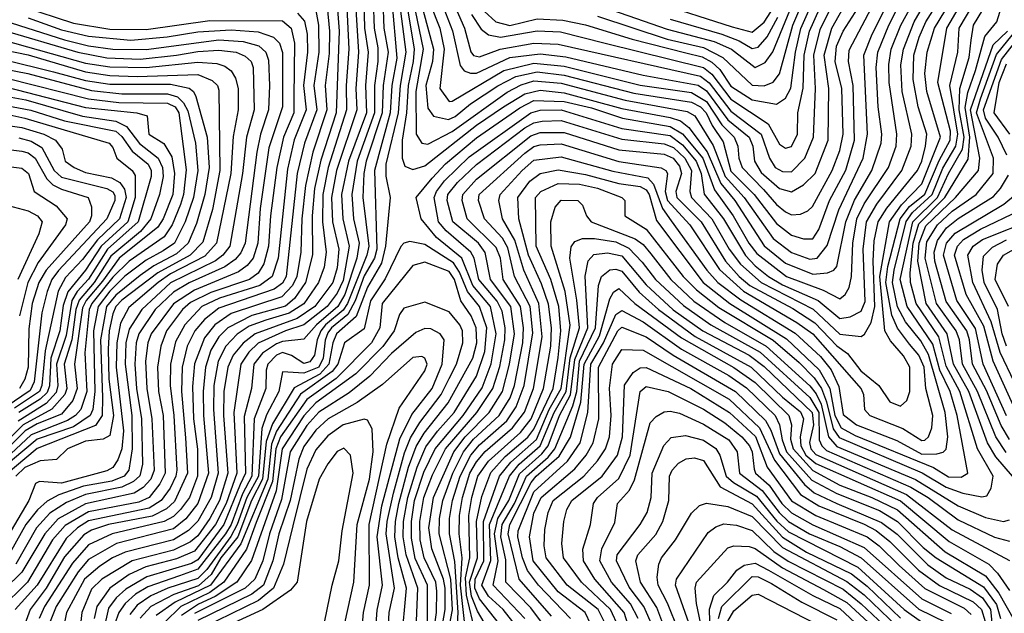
# Model space of a CAD drawing. Extents: x 501367 to 657802, y 482273 to 547541.
# Tile 310 of 656: x 591038 to 594287, y 505682 to 507643. Entities that reach past the tile are written whole.
import ezdxf

# ---------------------------------------------------------------- set-up
doc = ezdxf.new("R2010")
doc.units = 0

msp = doc.modelspace()

# ---------------------------------------------------------------- linework, layer by layer
at = {"layer": '0CON20XD'}
for points in [[(592299.8, 507785), (592339.1, 507545), (592336.6, 507505), (592319.4, 507425), (592314.6, 507335), (592300.3, 507245), (592299.4, 507185), (592309.2, 507159.1), (592335, 507148.3), (592375, 507160.5), (592545, 507294.7), (592634.9, 507355.1), (592705, 507398.3), (592755, 507410.2), (592835, 507401.6), (593025, 507349.3), (593185, 507320), (593218.3, 507308.3), (593246.5, 507286.5), (593306.2, 507206.2), (593351.8, 507101.8), (593397.7, 507045), (593495, 506896), (593565, 506838.6), (593655, 506801.9), (593703.4, 506806.6), (593724.5, 506815.5), (593735, 506827.9), (593763.9, 506975), (593793.3, 507046.7), (593850.3, 507145), (593881, 507235), (593883.4, 507265), (593870.6, 507355), (593864.7, 507485), (593870, 507535), (593906.7, 507625), (594003.5, 507815)], [(592384.1, 505655.9), (592383.7, 505775), (592343.2, 505863.2), (592330.8, 505930.8), (592330.6, 505985), (592341.2, 506055), (592371.9, 506148.1), (592408.5, 506225), (592500.8, 506335), (592563.6, 506426.4), (592593.7, 506506.3), (592610.5, 506605), (592591.1, 506695), (592532.8, 506765), (592496.5, 506855), (592413.5, 506923.5), (592362.5, 506985), (592346.2, 507055), (592399.4, 507119.4), (592443.5, 507166.5), (592545, 507252.3), (592688.5, 507351.5), (592735, 507375.3), (592835, 507372.5), (592925, 507351.2), (593026.9, 507316.9), (593185, 507290.2), (593225.2, 507265.2), (593291.9, 507185), (593330.5, 507080.5), (593393, 506995), (593444.5, 506904.5), (593470.5, 506870.5), (593568.8, 506795), (593689.7, 506749.8), (593745, 506721), (593762.4, 506735), (593775, 506758.2), (593783, 506795), (593787.5, 506905), (593800.9, 506985), (593825.3, 507035), (593904.7, 507154.7), (593930.4, 507225), (593933.1, 507265), (593907.1, 507435), (593906.1, 507495), (593914.3, 507545), (593946.4, 507625), (594044.7, 507805)], [(592389.3, 505515), (592413.7, 505685), (592414.9, 505755), (592410.9, 505785), (592373, 505865), (592359.9, 505925), (592358.1, 505985), (592371.2, 506065), (592400.2, 506139.8), (592443, 506225), (592546.9, 506345), (592599.5, 506425), (592622.2, 506497.8), (592639.3, 506585), (592640.2, 506625), (592629.6, 506680.4), (592613.6, 506713.6), (592552.7, 506785), (592537.8, 506855), (592527.1, 506875), (592444.8, 506944.8), (592420.1, 506975), (592405.7, 507055), (592413.2, 507075), (592439.7, 507110.3), (592520.7, 507189.3), (592725, 507335.3), (592755, 507343.8), (592825, 507345.2), (593025, 507283.5), (593185, 507260), (593225, 507229.5), (593269.9, 507175), (593286.6, 507135), (593296.7, 507066.7), (593325, 507030.6), (593361.1, 506985), (593433.7, 506863.7), (593465, 506829.7), (593509.5, 506795), (593555, 506767), (593672.8, 506715), (593745, 506655.7), (593779.1, 506660.9), (593815, 506679.6), (593827.7, 506712.3), (593821.5, 506885), (593832.9, 506975), (593866.6, 507033.4), (593949.4, 507145), (593980.4, 507225), (593982.6, 507265), (593950.4, 507405), (593946.1, 507493.9), (593954.3, 507545), (593989.9, 507635), (594092.9, 507815)], [(592482.7, 505647.3), (592485.2, 505684.8), (592473.5, 505853.5), (592456.4, 505945), (592456.5, 505995), (592466.6, 506055), (592491.9, 506135), (592527.1, 506205), (592555, 506238.8), (592645, 506318.4), (592676.4, 506363.6), (592703.1, 506435), (592731.3, 506608.7), (592722.5, 506695), (592670.4, 506795), (592649.2, 506889.2), (592630.6, 506920.6), (592571.3, 506985), (592551.4, 507045), (592554.2, 507065), (592705, 507201.6), (592735, 507223.6), (592755, 507229.2), (592825, 507232.2), (593015, 507174.5), (593155, 507153.2), (593170.5, 507145), (593175.2, 507135), (593168.3, 507075), (593175.9, 507045), (593248.9, 506965), (593347.3, 506817.3), (593426.2, 506746.2), (593603, 506643), (593655.1, 506605.1), (593815, 506423.1), (593823.2, 506405), (593826.3, 506355), (593843.4, 506335), (593952.6, 506292.6), (594015, 506253.4), (594025, 506253.5), (594037.7, 506265), (594048.3, 506295), (594052, 506335), (594028, 506425), (594022.6, 506495), (594005.3, 506535), (593975, 506571.4), (593934.4, 506624.4), (593916.4, 506666.4), (593896.5, 506775), (593902.9, 506827.1), (593943.8, 506985), (593974.6, 507025.4), (594025, 507066.4), (594072.2, 507177.8), (594108.6, 507245), (594109.6, 507275), (594068.2, 507435), (594098.2, 507615), (594209.2, 507805)], [(593585, 507074.1), (593625, 507096.7), (593663, 507135), (593706.1, 507245), (593708.2, 507415), (593692.8, 507525), (593718.4, 507615), (593824.8, 507804.8)], [(592335.8, 507705), (592369.5, 507545), (592345.2, 507405), (592346.5, 507265), (592365, 507234.3), (592385, 507231.5), (592465, 507273.4), (592646.3, 507403.7), (592692.2, 507427.8), (592735, 507440.4), (592825, 507432.9), (593036.4, 507376.4), (593240.9, 507339.1), (593265.7, 507325), (593326.8, 507226.8), (593366.1, 507125), (593429.2, 507055), (593525, 506920.1), (593585, 506873.6), (593645, 506852.1), (593669.7, 506855), (593702.9, 506897.1), (593741.2, 507015), (593821.1, 507185), (593835.4, 507265), (593823.7, 507525), (593851.6, 507595), (593941.7, 507775)], [(592360.6, 507705), (592403, 507545), (592400.3, 507505), (592378.1, 507425), (592385, 507350.6), (592403.7, 507323.7), (592452.6, 507312.6), (592475, 507322.4), (592525.3, 507364.7), (592615.3, 507424.7), (592674.9, 507454.9), (592745, 507470.4), (592835, 507459.7), (593065, 507399.8), (593255, 507370), (593284.9, 507355), (593303.5, 507335), (593322.9, 507292.9), (593359, 507239), (593385, 507142.7), (593461.7, 507065), (593535, 506969.1), (593585, 506930.5), (593625, 506918.7), (593655, 506919), (593675, 506949.7), (593710, 507045), (593764.8, 507145.2), (593793, 507245), (593788.6, 507425), (593773.2, 507505), (593775, 507541.5), (593903.4, 507785)], [(592408.7, 505505), (592442.1, 505695), (592441.7, 505765), (592436.1, 505795), (592397.8, 505895), (592387.6, 505965), (592403.4, 506065), (592470.4, 506215), (592508.1, 506265), (592587.1, 506345), (592630.6, 506415), (592654.7, 506504.7), (592670.8, 506605), (592658.4, 506695), (592591, 506785), (592574.2, 506874.2), (592552.1, 506905), (592467, 506975), (592448.2, 507045), (592450.4, 507065), (592482.6, 507105), (592545, 507164.9), (592705, 507285.1), (592735, 507302.3), (592762.3, 507307.7), (592825, 507309.5), (593025, 507247.9), (593165, 507232.5), (593195, 507220.4), (593233.3, 507185), (593254.4, 507145), (593248.9, 507075), (593254.9, 507055), (593321.6, 506985), (593379.7, 506885), (593417.2, 506835), (593485.2, 506774.8), (593656.3, 506686.3), (593745, 506603.7), (593815, 506596.5), (593826.2, 506603.8), (593847.9, 506642.1), (593859.9, 506695), (593854.3, 506845), (593858.1, 506911.9), (593871.3, 506975), (593899.9, 507020.1), (594000.7, 507145), (594015.1, 507174.9), (594027.4, 507225), (594031.2, 507265), (594002.7, 507355), (593986.4, 507445), (593989.1, 507525), (594006.7, 507585), (594028.6, 507635), (594116.3, 507775)], [(592427.7, 505495), (592465.8, 505694.2), (592460.5, 505795), (592422.2, 505945), (592423.4, 505995), (592434.2, 506055), (592467.5, 506145), (592502.2, 506215), (592535, 506257.3), (592619.9, 506335), (592655.9, 506394.1), (592670.9, 506435), (592698.6, 506575), (592700.7, 506625), (592690.6, 506695), (592632.8, 506785), (592624.1, 506855), (592610.3, 506890.3), (592514, 506985), (592497.5, 507045), (592500.5, 507065), (592545, 507116.1), (592725, 507259.1), (592755, 507270), (592835, 507269.6), (593015, 507212.3), (593165, 507198.1), (593194.9, 507185), (593215, 507158.4), (593221.4, 507135), (593203.5, 507075), (593206.4, 507055), (593287.3, 506975), (593367.6, 506845), (593412, 506795), (593448, 506765), (593589.1, 506689.1), (593661.7, 506641.7), (593735, 506565.1), (593769.9, 506539.9), (593813.5, 506483.5), (593873.8, 506435), (593910.1, 506380.1), (593945, 506366.7), (593965.5, 506384.5), (593975.7, 506415), (593975.7, 506495), (593955, 506532.4), (593911.7, 506581.7), (593892.9, 506615), (593876.5, 506795), (593908.6, 506975), (593948.3, 507031.7), (594015, 507100.4), (594076.7, 507255), (594031.8, 507405), (594024.9, 507465), (594032.7, 507535), (594057.5, 507615), (594165.5, 507795)], [(592509.7, 505615), (592493, 505775), (592497.8, 505865), (592487.7, 505945), (592488.9, 506005), (592499, 506065), (592523.5, 506145), (592545, 506182.9), (592573.4, 506216.6), (592664.3, 506295), (592703.6, 506346.4), (592733.6, 506425), (592761.6, 506595), (592751.5, 506705), (592701.8, 506815), (592671.9, 506915), (592631.4, 506985), (592618.6, 507045), (592623.8, 507065), (592695.7, 507145), (592735, 507178.7), (592825, 507189.5), (592995, 507142.4), (593110.8, 507120.8), (593129.9, 507099.9), (593158.9, 507018.9), (593188.3, 506978.3), (593306, 506815), (593341.8, 506775), (593417.4, 506717.4), (593597.5, 506607.5), (593680.2, 506530.2), (593715.9, 506485.9), (593740.8, 506430.8), (593755, 506339), (593799.1, 506305), (593932.9, 506252.9), (594015, 506208.1), (594065, 506208.7), (594085.7, 506214.3), (594095, 506223.8), (594100.5, 506265), (594092, 506345), (594036.9, 506536.9), (594012.1, 506582.1), (593961.4, 506645), (593935, 506694.8), (593918.6, 506775), (593923.9, 506815), (593963.7, 506976.3), (593984.4, 507005.6), (594049.2, 507065), (594085, 507152.1), (594127.5, 507225), (594134.1, 507265), (594107.5, 507425), (594134, 507535), (594138.8, 507615), (594245.4, 507794.7)], [(592552.3, 505575), (592512.2, 505742.2), (592508.9, 505798.9), (592523.6, 505865), (592519.7, 506005), (592529.4, 506065), (592549.7, 506135), (592585, 506185.1), (592690.2, 506279.8), (592725.2, 506325), (592765.9, 506425), (592790.1, 506565), (592793, 506625), (592783.3, 506703.3), (592760.2, 506770.2), (592716.7, 506865), (592685.4, 506985), (592681.7, 507055), (592720.8, 507109.2), (592755, 507135.1), (592815, 507147.1), (592905, 507131.8), (593015, 507101.6), (593085, 507091.9), (593105, 507080.9), (593115.1, 507065), (593139, 506979), (593293.9, 506775), (593381.2, 506705), (593568.8, 506588.8), (593676.2, 506486.2), (593711.7, 506425), (593728.2, 506335), (593748.5, 506295), (593795, 506269.5), (594053.4, 506163.4), (594103.3, 506133.3), (594145, 506131.3), (594166.9, 506145), (594131.6, 506335), (594108.4, 506415), (594075, 506485), (594051.1, 506571.1), (593966.6, 506695), (593943.6, 506785), (593985.7, 506975), (594066.7, 507055), (594103.2, 507135), (594149.3, 507215), (594154.5, 507255), (594138.6, 507345), (594140.2, 507415), (594171.9, 507518.1), (594177.8, 507575), (594185.7, 507625), (594275, 507772)], [(593465, 507484.8), (593498.6, 507501.4), (593523.4, 507536.6), (593628, 507792)], [(593495, 507424.2), (593525, 507436.7), (593545.9, 507464.1), (593589.6, 507625), (593657.9, 507785)], [(593535, 507363.8), (593565, 507383.3), (593583.2, 507416.8), (593598.7, 507535), (593616, 507614), (593691.2, 507785)], [(593565, 507218.6), (593585, 507223.3), (593604.9, 507265), (593606.2, 507335), (593623.3, 507416.7), (593627.3, 507525), (593644.2, 507605), (593724.6, 507785)], [(593585, 507139.8), (593629, 507185), (593657.8, 507255), (593664, 507415), (593658.3, 507525), (593679.8, 507610.2), (593770.7, 507795)], [(592084.7, 507705), (592092.4, 507605), (592082, 507335), (592031.1, 507178.9), (592010.7, 507085), (592003.2, 506995), (592003.6, 506866.4), (591981.2, 506775), (591945, 506721.9), (591915, 506696.3), (591803.9, 506666.1), (591724.8, 506625.2), (591694.5, 506595.5), (591668.9, 506551.1), (591650.3, 506495), (591642.8, 506415), (591643.9, 506335), (591660.6, 506145), (591625, 506044.5), (591586.2, 505993.8), (591545, 505961.1), (591357.6, 505912.4), (591265, 505860), (591230.9, 505819.1), (591158.3, 505705), (591138.6, 505655)], [(592116.4, 507705), (592124.3, 507545), (592115.1, 507425), (592116.5, 507345), (592055.5, 507155), (592037.6, 507065), (592036.7, 506975), (592049.5, 506875), (592042.5, 506825), (592023.7, 506775), (591975, 506704), (591926.8, 506673.2), (591850.5, 506650.5), (591795, 506630.2), (591755, 506604.4), (591717.8, 506565), (591692.8, 506515), (591678.3, 506435), (591676.7, 506355), (591692.9, 506145), (591669.6, 506065), (591625, 505986.2), (591594.8, 505955.2), (591545.3, 505924.7), (591385.9, 505884.1), (591344.2, 505865.8), (591302, 505838), (591251.6, 505795), (591192.4, 505685), (591179.7, 505625)], [(592173.6, 507705), (592175.7, 507615), (592187.9, 507535), (592178.7, 507425), (592181.7, 507335), (592122.5, 507175), (592099.9, 507065), (592103.7, 506985), (592125.3, 506895), (592105, 506781), (592085, 506739.1), (592052.8, 506695), (591975, 506635.2), (591915.3, 506614.7), (591825, 506573.9), (591794, 506545), (591767.8, 506505), (591744.4, 506345), (591754, 506145), (591719.2, 506045), (591684.3, 505975), (591615, 505887.3), (591555, 505862), (591454.1, 505835.9), (591399.4, 505810.6), (591335.1, 505764.9), (591292.3, 505705), (591282.9, 505665)], [(592204.4, 507705), (592207, 507615), (592219.5, 507549.5), (592219.8, 507505), (592208.1, 507425), (592208.5, 507335), (592151.9, 507175), (592134.2, 507065), (592139.8, 506985), (592158.1, 506905), (592150.5, 506855), (592110.2, 506735), (592087.5, 506695), (592017.5, 506635), (591975, 506587.5), (591905, 506580.2), (591885, 506572.7), (591838.9, 506541.1), (591809.9, 506505), (591802.3, 506425), (591778.3, 506331.7), (591782.4, 506145), (591765, 506107.1), (591711.7, 505975), (591625, 505858.9), (591605, 505846.6), (591457.3, 505802.7), (591388.1, 505761.9), (591356.4, 505733.6), (591330.9, 505699.1), (591314.2, 505625)], [(592236.2, 507705), (592239, 507615), (592254, 507535), (592237.5, 507425), (592234.2, 507335), (592181.1, 507175), (592173.2, 507135), (592170.1, 507055), (592189.4, 506895), (592183.2, 506865), (592119.9, 506705), (592105, 506682.9), (592047.4, 506635), (592031.8, 506615), (592019.1, 506585), (592011.1, 506535), (591995, 506513), (591975, 506507), (591935, 506533.8), (591905, 506543.4), (591884.8, 506535.2), (591856.5, 506505), (591850.7, 506485), (591849.8, 506425), (591811.5, 506325), (591804.2, 506135), (591773, 506077), (591735.3, 505975), (591716.8, 505945), (591625, 505827.5), (591565.5, 505805.5), (591460.6, 505769.4), (591419.7, 505745), (591385.2, 505714.8), (591364.5, 505685), (591350.9, 505645)], [(592265.6, 507705), (592282.5, 507515), (592266.3, 507425), (592259.8, 507335), (592208.7, 507145), (592216, 506885), (592208.5, 506855), (592175, 506796.5), (592145, 506714.5), (592121.1, 506668.9), (592066.7, 506625), (592055, 506609), (592045.5, 506584.5), (592039, 506525), (592024.4, 506495.6), (591975, 506474.8), (591905, 506479.2), (591893.3, 506415), (591852.3, 506337.7), (591837, 506293), (591825.5, 506135), (591787.5, 506065), (591755.5, 505975), (591734.5, 505935.5), (591655, 505827.2), (591625, 505797.2), (591526.4, 505765), (591470.1, 505739.9), (591425, 505709.5), (591401.3, 505678.7)], [(592290.4, 507705), (592311.6, 507535), (592293.3, 507425), (592286.7, 507335), (592245.7, 507165.7), (592246, 507126), (592260.4, 507055), (592245.4, 506895), (592231.9, 506838.1), (592185, 506759.8), (592148.1, 506661.9), (592083.3, 506605), (592070.6, 506575), (592058.3, 506505), (592027.9, 506472.1), (591943.3, 506426.7), (591871.5, 506308.5), (591850.9, 506249.1), (591839.3, 506125), (591802.9, 506055), (591757.4, 505935), (591701.8, 505865), (591669.5, 505810.5), (591627.3, 505772.7), (591545.8, 505744.2), (591469.9, 505705), (591435, 505665.8)], [(592427.8, 507705), (592465.6, 507605.6), (592491, 507491), (592504.2, 507474.2), (592525, 507465.5), (592545, 507466.5), (592655, 507517.5), (592755, 507529.8), (592839.8, 507519.8), (593095, 507459.8), (593276.7, 507426.7), (593305, 507407.4), (593375, 507312.3), (593445.4, 507255), (593457.2, 507225), (593463.3, 507175), (593485, 507137.7), (593545, 507085.4), (593585, 507074.1)], [(592466.5, 507705), (592505.6, 507615), (592527, 507537), (592535, 507524.8), (592555, 507520.1), (592623.3, 507545), (592735, 507565.5), (592815, 507561.4), (593285, 507456.2), (593313.6, 507433.6), (593385, 507340.3), (593484.7, 507265), (593512.1, 507185), (593531.6, 507155), (593555, 507140.8), (593585, 507139.8)], [(592592.1, 505615), (592548.8, 505688.8), (592529, 505739), (592522, 505785), (592548.2, 505865), (592545.8, 505985), (592562.4, 506067.6), (592592.5, 506147.5), (592640.4, 506199.6), (592715, 506264.1), (592735, 506289.9), (592798.1, 506425), (592815, 506527.3), (592823.9, 506615), (592817, 506695), (592790.6, 506785), (592742, 506895), (592740, 507055), (592757.9, 507075), (592815, 507102), (592885, 507098.9), (592945, 507086.4), (593024.5, 507055), (593034.4, 507045), (593034.4, 506995), (593105, 506950.8), (593227.8, 506795), (593270.9, 506750.9), (593345, 506691.6), (593524.2, 506584.2), (593610, 506510), (593659.7, 506459.7), (593684.1, 506424.1), (593700.8, 506380.8), (593722, 506292), (593742.5, 506262.5), (594015.9, 506145.9), (594095, 506098.5), (594150.5, 506079.5), (594213.5, 506066.5), (594229.4, 506070.6), (594244, 506096), (594250.3, 506135), (594198.4, 506225), (594140.4, 506415), (594095, 506498.1), (594071.1, 506595), (593996.1, 506705), (593978.1, 506775), (593976.9, 506806.9), (593986.8, 506905), (594005, 506968.1), (594091.4, 507055), (594168.5, 507181.5), (594173.6, 507255), (594157.8, 507352.2), (594167.3, 507402.7), (594192.2, 507475), (594223, 507587), (594262.4, 507635), (594288.7, 507721.3)], [(592915, 507701.9), (593175, 507611), (593330.2, 507570.2), (593386.6, 507545), (593465, 507484.8)], [(593135, 507700.3), (593388.7, 507618.7), (593455, 507601.9)], [(591046.3, 507686.3), (591215, 507630.7), (591335, 507610.9), (591455, 507610.1), (591665, 507639.4), (591905, 507638.6), (591933.7, 507615), (591944.7, 507564.7), (591942.9, 507387.1), (591942.9, 507335), (591908.4, 507255), (591886.4, 507155), (591865.1, 506995), (591858.8, 506895), (591843.9, 506836.1), (591824.5, 506805.5), (591795.7, 506785), (591668.4, 506741.6), (591601.3, 506708.7), (591574.6, 506685), (591522.1, 506615), (591503.3, 506565), (591492.2, 506495), (591495.7, 506415), (591510.9, 506335), (591518.2, 506145), (591500.5, 506109.5), (591465.2, 506064.8), (591430.9, 506049.1), (591379.1, 506039.1), (591265, 506017.6), (591187.5, 505972.5), (591146.3, 505925), (591063, 505785), (590971.3, 505695)], [(592012.5, 507685), (592023.9, 507625), (592024.4, 507535), (592008.8, 507425), (592018.3, 507345), (591977.5, 507235), (591953.8, 507135), (591916.7, 506795), (591905, 506772.4), (591877.2, 506752.8), (591695, 506689.7), (591647.1, 506652.9), (591615.1, 506614.9), (591590.5, 506565), (591574.1, 506495), (591571.7, 506415), (591585, 506262), (591591.3, 506145), (591548.5, 506051.5), (591522.4, 506027.6), (591475, 506003.3), (591330.6, 505975), (591275, 505957.1), (591248.7, 505941.3), (591185, 505868.2), (591125, 505765.1), (591071.9, 505695), (591046.6, 505625)], [(592052.2, 507685), (592059.8, 507605), (592059, 507531), (592045.6, 507425), (592050.9, 507345), (592004.9, 507205), (591980.7, 507095), (591968.5, 506985), (591965.1, 506874.9), (591952, 506795), (591938.1, 506765), (591902.9, 506727.1), (591735, 506672.2), (591681.2, 506635), (591647.5, 506592.5), (591614.3, 506505.7), (591608.3, 506431.7), (591611.7, 506325), (591624.3, 506224.3), (591624.7, 506135), (591597.7, 506065), (591568.8, 506025), (591545, 506001.7), (591514.5, 505985.5), (591342.5, 505945), (591265, 505908.9), (591211.8, 505848.2), (591119.6, 505705), (591101.8, 505665)], [(592145.8, 507695), (592155.6, 507535), (592146.9, 507415), (592150.8, 507345), (592083.2, 507145), (592067.1, 507055), (592070.2, 506975), (592090.7, 506885), (592085, 506822.7), (592070.6, 506775), (592011.3, 506695), (591953.7, 506656.3), (591814.5, 506605.5), (591775.1, 506574.9), (591742.1, 506535), (591724.5, 506495), (591711.8, 506415), (591710.6, 506335), (591724, 506145), (591697.3, 506055), (591665.2, 505995.2), (591625, 505937.6), (591601.7, 505918.4), (591545, 505891.1), (591409.3, 505855), (591308.2, 505795), (591275, 505761.7), (591243.1, 505685), (591237.1, 505635)], [(592392.6, 507695), (592424.7, 507615), (592438.7, 507545), (592424.1, 507415), (592455, 507372.7), (592465, 507373.7), (592635, 507474.4), (592735, 507499.2), (592835, 507488.8), (593085, 507426.9), (593255, 507402.3), (593305, 507372.3), (593355, 507295.8), (593395.6, 507255), (593408.2, 507225), (593411.5, 507185), (593422.5, 507155), (593492.1, 507082.2), (593535, 507031.8), (593565, 507008), (593585, 506998.1), (593615, 507000.2), (593638.9, 507011.1), (593654, 507026), (593719.1, 507145), (593745, 507210.4), (593755.3, 507265), (593751, 507415), (593729.4, 507505), (593733.2, 507555), (593755.4, 507605), (593815, 507697.3)], [(592571.1, 507671.1), (592608.8, 507635), (592655, 507623.9), (592745, 507645.3), (592830.8, 507640.8), (592905, 507626.1), (593058.7, 507578.7), (593236.5, 507533.5), (593289.8, 507519.8), (593322.6, 507502.6), (593348, 507478), (593385, 507423.1), (593455, 507377.5), (593535, 507363.8)], [(593455, 507601.9), (593495, 507634.4), (593526.5, 507683.5)], [(591065, 507648.8), (591175, 507608.7), (591265, 507587.8), (591404.9, 507575.1), (591523.8, 507586.2), (591625, 507602.7), (591735, 507609.3), (591825, 507602.4), (591875.4, 507585.4), (591894.7, 507564.7), (591904.5, 507534.5), (591904.7, 507355), (591860.4, 507219.6), (591831, 507019), (591823.3, 506905), (591808.5, 506855), (591788.8, 506831.2), (591759.8, 506810.2), (591615, 506749.9), (591545, 506704.7), (591471.6, 506605), (591460.6, 506575), (591452.7, 506515), (591456.9, 506425), (591474.2, 506325), (591481.1, 506155), (591470.6, 506125), (591445, 506097.7), (591415, 506079.1), (591255, 506044.2), (591165, 505994.1), (591120.1, 505945), (591045, 505817.6), (590928.2, 505705)], [(590985, 507640), (591185, 507576.4), (591265, 507556.5), (591345, 507544.9), (591455, 507543.7), (591695, 507576.1), (591775, 507570.9), (591826.8, 507556.8), (591849.7, 507535), (591859.3, 507509.3), (591862.2, 507425), (591859.2, 507345), (591831.8, 507265), (591820.3, 507205), (591781.6, 506905), (591767.8, 506872.2), (591749.2, 506850.8), (591714.1, 506825.9), (591596.4, 506773.6), (591545, 506743.2), (591484.7, 506685.3), (591430.7, 506605), (591422.2, 506575), (591417.5, 506505), (591423.3, 506425), (591439.8, 506325), (591442.5, 506175), (591434.1, 506135.9), (591412.7, 506117.3), (591375, 506098.6), (591255, 506074.2), (591191.9, 506048.1), (591137.1, 506012.9), (591093.2, 505965), (591024.3, 505845)], [(591954.3, 507664.3), (591977.3, 507637.3), (591986.3, 507595), (591987, 507535), (591974.2, 507425), (591983.4, 507345), (591943.8, 507246.2), (591921.1, 507148.9), (591890.9, 506855), (591870.4, 506795), (591830, 506765), (591697.1, 506722.9), (591638.2, 506695), (591582.1, 506635), (591551.5, 506578.5), (591535.1, 506505), (591533.9, 506435), (591546.4, 506335), (591556.2, 506155), (591553.4, 506135), (591534.7, 506095.3), (591504.6, 506055), (591465, 506029.7), (591265, 505987.8), (591228.6, 505965), (591190.5, 505929.5), (591095.6, 505775), (591023.1, 505695)], [(592529.3, 507659.3), (592561, 507611), (592585, 507592.8), (592625, 507585.1), (592745, 507605.3), (592822.2, 507602.2), (592969.6, 507565), (593295, 507484.6), (593322.4, 507462.4), (593385, 507380.5), (593508.4, 507298.4), (593545, 507231.2), (593565, 507218.6)], [(592945, 507654.1), (593175, 507578.7), (593295, 507550.7), (593358.1, 507518.1), (593455, 507426), (593495, 507424.2)], [(593185, 507644.7), (593354.8, 507594.8), (593412.5, 507572.5), (593455, 507547.1)], [(593455, 507547.1), (593475, 507551.7), (593504.5, 507585.5), (593539.5, 507650.5)], [(590975, 507610), (591229.2, 507535), (591325, 507517.1), (591435, 507512.4), (591555, 507525.6), (591625, 507538.1), (591695, 507542.2), (591752.5, 507535), (591782.2, 507522.2), (591801.1, 507505), (591808.4, 507485), (591811.4, 507345), (591786.4, 507255), (591773.2, 507135), (591730.6, 506895), (591708.4, 506865), (591683.9, 506846.1), (591535, 506773.6), (591440.2, 506685), (591399.3, 506620.7), (591388.4, 506575), (591385.2, 506505), (591408.2, 506335), (591409, 506225), (591397.6, 506155), (591382.1, 506135), (591341.8, 506118.2), (591248.2, 506101.8), (591167, 506073), (591127.8, 506052.2), (591096.1, 506023.9), (591057.8, 505975), (590991.1, 505855)], [(594314.8, 506135), (594259.1, 506199.1), (594231.6, 506245), (594169.9, 506415), (594119.6, 506505), (594099.1, 506605), (594029.7, 506705), (594002.2, 506845), (594006.3, 506905), (594027.9, 506962.1), (594125.8, 507055), (594202.5, 507145), (594206.5, 507185), (594175.3, 507345), (594250.3, 507559.7), (594297.5, 507605)], [(594293.3, 506213.3), (594259.8, 506265), (594199.4, 506415), (594149.5, 506505), (594139.4, 506585), (594128.9, 506615), (594063.2, 506705), (594025.7, 506855), (594031.2, 506908.8), (594066.8, 506965), (594115, 507009.8), (594194.5, 507065.5), (594250.9, 507135), (594251.9, 507185), (594195.5, 507335), (594208.8, 507381.2), (594262, 507528), (594332.2, 507615)], [(594296, 507195), (594266.7, 507255), (594225, 507317.1), (594219.2, 507345), (594278.4, 507511.6), (594353.5, 507606.5)], [(590985, 507575.4), (591255, 507499), (591335, 507486.6), (591455, 507484.2), (591625, 507502.6), (591687.7, 507497.7), (591715, 507489), (591735, 507474.2), (591750, 507450), (591758.4, 507415), (591758.4, 507345), (591742.6, 507257.4), (591734.9, 507135), (591686.8, 506905), (591648.4, 506861.6), (591535, 506803.4), (591494.9, 506775), (591397.6, 506692.4), (591370, 506640), (591357.7, 506575), (591356.2, 506495), (591380.5, 506285), (591374.9, 506225.1), (591361.4, 506188.6), (591345, 506164.3), (591325, 506152.4), (591175, 506111.9), (591102.9, 506117.1), (591089.5, 506110.5), (591067.4, 506055), (590961, 505875)], [(590985, 507543.5), (591065, 507526.2), (591255, 507470.4), (591335, 507458.1), (591425, 507454.6), (591625, 507461.6), (591672.3, 507442.3), (591690, 507425), (591695, 507410), (591698.4, 507145), (591674.3, 507015.7), (591641.6, 506908.4), (591599.9, 506865), (591493.5, 506806.5), (591375, 506715.9), (591355.1, 506695), (591345, 506671.2), (591333.3, 506615), (591329.2, 506555), (591332.2, 506455), (591346.9, 506335), (591335, 506269.6), (591312.8, 506257.2), (591255, 506250.7), (591195.3, 506225), (591159.3, 506190.7), (591105, 506186), (591055, 506163.3), (591025.3, 506135)], [(590985, 507511.6), (591149.5, 507470.5), (591255, 507441.6), (591335, 507429.5), (591535, 507429.3), (591597, 507417), (591611.6, 507405), (591618.7, 507388.7), (591656.2, 507255), (591662.5, 507155), (591648.6, 507065), (591620.6, 506969.4), (591593.3, 506905), (591555, 506869.2), (591480.2, 506829.8), (591435, 506797.9), (591355, 506732.9), (591323.6, 506695), (591304.4, 506585), (591311.3, 506395), (591310.1, 506335), (591288, 506302), (591095, 506226.4), (590985.9, 506135)], [(590985, 507480.2), (591064.9, 507464.9), (591275, 507408.9), (591375, 507398.2), (591525, 507398), (591558, 507388), (591578.4, 507368.4), (591592, 507342), (591617.5, 507235), (591625.1, 507144.9), (591611.2, 507055), (591583.8, 506975), (591548.4, 506905), (591511.2, 506878.8), (591455, 506848.9), (591385, 506795.1), (591335, 506745.7), (591296.9, 506695), (591280.6, 506615), (591285.9, 506415), (591278.4, 506355), (591270, 506335), (591215, 506298.5), (591095, 506257.6), (590973.4, 506155)], [(594305.7, 507265), (594253.4, 507335), (594270.6, 507435), (594295, 507496.9)], [(590995, 507449), (591265, 507380.8), (591365, 507369.6), (591525, 507366.6), (591551.1, 507355), (591562.9, 507335), (591586.9, 507146.9), (591578.4, 507065), (591568.2, 507031.8), (591540.3, 506965), (591514.1, 506925.9), (591398.5, 506845), (591345, 506791.9), (591275.5, 506705), (591266.5, 506685), (591252.8, 506542.8), (591259.6, 506415), (591238.8, 506355), (591221.3, 506335), (591195, 506318.8), (591075, 506272), (590957.4, 506162.6)], [(590995, 507419.5), (591255, 507352.3), (591423.8, 507335), (591458, 507325), (591464.3, 507265), (591513.5, 507233.5), (591540.2, 507190.2), (591548.9, 507135), (591542.9, 507065), (591511, 506985), (591493.1, 506956.9), (591366.3, 506855), (591310.6, 506779.4), (591257.3, 506715), (591245, 506691.3), (591218.1, 506505), (591227.2, 506425), (591212.5, 506385), (591175, 506339.9), (591095, 506308.2), (591055.7, 506284.3), (590940.5, 506169.5)], [(590985, 507391.5), (591057.8, 507377.8), (591245, 507324.5), (591355, 507307.7), (591390.1, 507290.1), (591433.3, 507233.3), (591494.9, 507185), (591508.6, 507155), (591510.7, 507125), (591498.5, 507065), (591470.7, 506985), (591436.8, 506943.2), (591337.9, 506862.1), (591283.1, 506775), (591233.8, 506716.2), (591222.3, 506685), (591209.4, 506585), (591184.4, 506505), (591193.1, 506425), (591186.3, 506405), (591143.7, 506356.3), (591048.9, 506305), (590927.8, 506185)], [(590975, 507362.6), (591074.3, 507344.3), (591185, 507308.3), (591354.6, 507274.6), (591375, 507257.2), (591408.6, 507208.6), (591461.3, 507165), (591471.6, 507145), (591471.4, 507125), (591428.6, 506975), (591327.6, 506885), (591265, 506785.9), (591226.9, 506745), (591209.3, 506715), (591190.4, 506599.6), (591158.9, 506505), (591162.9, 506435), (591158.1, 506411.9), (591124.4, 506375.6), (591032.8, 506317.2)], [(590985, 507332.5), (591055, 507317.7), (591332.5, 507235), (591345, 507220.4), (591358.6, 507185), (591408.9, 507145), (591418.2, 507128.2), (591418.9, 507055), (591395, 506974.9), (591306.8, 506895), (591255.2, 506815), (591196.2, 506743.8), (591181.3, 506698.7), (591169.7, 506615), (591139.8, 506525), (591136, 506434), (591128.5, 506411.5), (591105, 506389.4), (591034.6, 506345)], [(590975, 507296.9), (591045, 507286.3), (591117.6, 507265), (591156.1, 507245), (591178, 507215), (591187.5, 507175), (591216.8, 507155), (591255, 507138.4), (591340.8, 507120.8), (591368, 507105), (591383.4, 507083.4), (591389, 507055), (591367.1, 506985), (591294.3, 506915.7), (591245, 506850.7), (591188.5, 506791.5), (591165, 506746.2), (591121.2, 506548.8), (591111.1, 506435), (591103.1, 506415), (591020, 506360)], [(591035, 507252.7), (591075, 507241.9), (591110.5, 507220.5), (591151.8, 507145), (591175, 507122.4), (591324.7, 507084.7), (591345, 507073.6), (591352, 507062), (591351.8, 507045), (591325.4, 506985), (591165.4, 506814.6), (591144.1, 506785), (591128.4, 506745), (591110.4, 506675), (591085, 506447.1), (591072.1, 506417.9), (590885, 506291.6)], [(590975, 507217.4), (591045, 507208.9), (591065, 507202.6), (591088.2, 507185), (591127.4, 507117.4), (591147.3, 507097.3), (591175, 507082.6), (591263.3, 507055), (591274.1, 507024.1), (591274.8, 506994.8), (591268.2, 506975), (591124.4, 506815.6), (591100.8, 506775), (591078.4, 506705), (591067.8, 506622.2), (591065.9, 506495), (591054.8, 506455.2), (591036.9, 506425)], [(590975, 507161.5), (591045, 507152.5), (591066.6, 507135), (591084.8, 507074.8), (591157.4, 507027.4), (591194.3, 506985), (591188.5, 506965), (591098.9, 506841.1), (591064.2, 506775), (591036.5, 506665)], [(594305, 506256), (594277, 506303), (594228.5, 506418.5), (594182, 506505), (594172.8, 506585), (594163.4, 506615), (594095, 506712), (594058.4, 506845), (594055.4, 506875), (594066.4, 506913.6), (594096.4, 506955), (594135, 506986.3), (594251.7, 507058.3), (594275.4, 507084.6), (594301.2, 507128.8)], [(594295.2, 506334.8), (594217.5, 506505), (594192.8, 506622.8), (594130.6, 506715), (594086.2, 506865), (594096.2, 506905), (594125, 506937.5), (594286.4, 507033.6), (594324.8, 507065)], [(590965, 507038.1), (591065, 507011.2), (591096.3, 506995), (591112, 506975), (591100.7, 506935), (591031.6, 506785)], [(592637.3, 505625), (592555, 505730.5), (592539.9, 505765), (592541.2, 505795), (592569.1, 505855), (592568.5, 505985), (592621.6, 506135), (592659, 506181), (592743.4, 506256.6), (592784.8, 506355.2), (592825.1, 506425), (592854.2, 506634.2), (592837.9, 506745), (592791.4, 506895), (592790.8, 506975), (592805, 507023.2), (592825, 507046.2), (592880, 507045), (592895, 507030), (592908, 506995), (592924.1, 506975), (593068.9, 506918.9), (593095, 506900.6), (593120.5, 506869.5), (593186.4, 506785), (593263.1, 506713.1), (593365, 506642.4), (593501.5, 506565), (593645, 506433), (593666.9, 506406.9), (593683.3, 506373.3), (593707.1, 506265), (593735, 506233.4), (593993.9, 506123.9), (594135, 506037.7), (594225, 505998.5), (594285, 505985.6), (594305, 505990.4)], [(594328.1, 506345), (594250.2, 506515), (594220.2, 506630.2), (594161.1, 506735), (594122.5, 506865), (594132.6, 506895), (594153.1, 506916.9), (594209.3, 506950.7), (594337.2, 507012.8)], [(594368.5, 506345), (594273.3, 506543.3), (594243.7, 506645), (594183.8, 506775), (594167.1, 506865), (594184.3, 506895), (594215, 506916.9), (594392.9, 506987.1)], [(592665.4, 505654.6), (592632.9, 505695), (592585, 505739), (592563, 505775), (592592.9, 505857.1), (592587.9, 505975), (592653.7, 506135), (592685.7, 506174.3), (592755.3, 506235), (592801.4, 506345), (592841.2, 506415), (592854, 506526), (592884.9, 506625), (592876.8, 506716.8), (592853.4, 506855), (592857.8, 506892.2), (592870.4, 506909.6), (592895, 506919.9), (592935, 506920.1), (593005, 506909.4), (593048.4, 506888.4), (593092.1, 506842.1), (593136.6, 506785), (593228.4, 506698.5), (593318.5, 506635), (593481.3, 506545), (593645, 506394.5), (593674.9, 506345), (593676.7, 506255), (593685.1, 506235), (593700.4, 506220.4), (593979, 506099), (594035.9, 506065), (594135, 505990.7), (594255, 505933.2), (594305, 505920.1)], [(592344.1, 505575), (592351.9, 505765), (592312.9, 505875), (592303.4, 505935), (592304.7, 505985), (592318.4, 506065), (592349.1, 506165), (592378.5, 506231.5), (592416.4, 506283.6), (592471.3, 506345), (592545.4, 506465), (592573.1, 506546.9), (592579, 506625), (592555.5, 506695), (592515.1, 506745.1), (592488.9, 506808.9), (592469.5, 506839.5), (592375, 506900), (592325, 506909.8), (592305, 506904.2), (592295, 506894), (592243.6, 506786.4), (592195, 506714.4), (592175, 506621.2), (592109.4, 506575), (592087.6, 506505), (592069.4, 506480.6), (591964.2, 506405.8), (591885, 506284), (591868.8, 506241.2), (591856.9, 506125), (591767.8, 505912.2), (591667.5, 505775), (591550.5, 505719.5), (591488.4, 505675)], [(594294.9, 506565), (594280.6, 506605), (594264.7, 506685), (594221.1, 506775), (594214.7, 506815), (594218.4, 506861.6), (594248.1, 506891.9), (594295, 506915.3)], [(594301.3, 506695), (594257.5, 506785), (594264.9, 506835.1), (594284.5, 506865), (594335, 506893.3)], [(592705.2, 505665.2), (592600, 505775), (592616.4, 505855), (592604.6, 505945), (592615.2, 505994.8), (592651.7, 506055), (592687.1, 506142.9), (592761.4, 506208.6), (592781.9, 506235), (592819, 506335), (592856, 506404), (592870, 506520), (592912.7, 506625), (592903.9, 506796.1), (592913.8, 506846.2), (592933.1, 506866.9), (592977.2, 506872.8), (593025, 506862.4), (593105, 506767), (593194.9, 506684.9), (593292.6, 506615), (593445, 506534.6), (593495, 506497.8), (593653.7, 506345), (593657.3, 506305), (593644.1, 506245.9), (593649.1, 506225), (593665, 506206.8), (593965, 506075.1), (594115, 505957.6), (594305, 505856.5)], [(592297.9, 505585), (592314.3, 505765), (592287.1, 505865), (592276, 505935), (592277.7, 505985), (592289.1, 506045), (592321.4, 506165), (592346.6, 506233.4), (592372.6, 506277.4), (592452.1, 506377.8), (592532.8, 506525), (592546.1, 506575), (592544.3, 506625), (592527.5, 506665), (592494, 506714), (592473.2, 506785), (592455, 506810.6), (592375, 506842.1), (592335, 506830.8), (592234.4, 506705), (592226.3, 506625), (592198.4, 506575), (592082, 506458), (591985, 506388), (591898.1, 506265), (591883.4, 506225), (591872.3, 506117.7), (591817.9, 505982.1), (591786.1, 505893.9), (591710.8, 505785), (591665, 505750.6), (591569.8, 505705), (591515, 505651.7)], [(592772.6, 505635), (592725, 505700), (592641.9, 505785), (592641.6, 505858.4), (592625.2, 505935), (592630, 505975), (592670.9, 506045), (592710.2, 506135), (592782, 506198), (592803.4, 506225), (592863, 506367), (592877, 506415), (592885.4, 506515), (592937.6, 506625), (592947.8, 506765), (592957.6, 506795), (592985, 506816.1), (593005, 506818.8), (593025, 506811.9), (593082.5, 506742.5), (593145.8, 506685.8), (593266.7, 506596.7), (593452.2, 506495), (593555, 506396.3), (593615, 506347.3), (593625.1, 506325), (593613.2, 506265), (593616.1, 506235), (593632.8, 506205), (593665, 506176.9), (593945, 506054.2), (594105, 505919.6), (594235.8, 505845), (594264.9, 505814.9), (594305, 505757.7)], [(592793.3, 505673.3), (592686.1, 505795), (592649.4, 505945), (592655.4, 505975), (592725.9, 506114.1), (592742.1, 506135), (592818.6, 506201.4), (592855.6, 506264.4), (592890.1, 506379.9), (592900.5, 506505), (592951.8, 506598.2), (592985, 506720.9), (592997.5, 506742.5), (593015, 506754.8), (593067.7, 506705), (593221.7, 506591.7), (593395, 506494.5), (593465, 506444.3), (593575.8, 506335), (593584.5, 506305), (593582.2, 506257.8), (593590.9, 506225), (593655, 506154), (593745, 506105.9), (593850, 506065), (593935, 506024.3), (594092.6, 505885), (594225.8, 505805.8), (594269.2, 505749.2), (594319.9, 505659.9)], [(592251.5, 505585), (592256.8, 505685), (592274.7, 505765.3), (592247.1, 505945), (592249.9, 505985), (592270.8, 506079.2), (592307.9, 506212.1), (592327.8, 506262.2), (592357.9, 506312.1), (592428.4, 506405), (592455, 506458.1), (592478.8, 506505), (592500.2, 506575), (592499.1, 506615), (592490.4, 506635), (592455, 506677.8), (592375, 506710), (592305, 506689.6), (592290.9, 506669.1), (592273.7, 506615), (592236.1, 506563.9), (592147.2, 506472.8), (592015, 506376.8), (591975, 506334.7), (591904.2, 506225.8), (591883.8, 506086.2), (591803, 505857), (591753.8, 505785), (591682.2, 505737.8), (591627.7, 505712.3), (591571.6, 505675)], [(592855.2, 505665), (592749.4, 505775), (592713.7, 505823.7), (592696.6, 505865), (592681.2, 505935), (592682.5, 505955), (592735, 506083), (592845.4, 506184.6), (592887, 506245), (592913.2, 506345), (592922.7, 506505), (592964.6, 506575), (593005, 506668.8), (593025, 506681.7), (593095, 506644.9), (593222, 506555), (593378, 506468), (593436.6, 506426.6), (593530.7, 506335), (593545.5, 506305), (593553.7, 506255), (593568.6, 506215), (593652.4, 506122.4), (593735, 506077.6), (593875, 506021.5), (593935, 505985.1), (594019.6, 505899.6), (594062.3, 505865), (594219.2, 505769.2), (594261.6, 505711.6), (594275.2, 505665)], [(592208.4, 505575), (592217.1, 505692.9), (592234.9, 505774.9), (592217.6, 505935), (592232.5, 506037.5), (592291.9, 506258.1), (592331.6, 506338.4), (592399.3, 506425), (592431.7, 506505), (592438.8, 506585), (592425.6, 506605.6), (592395, 506622.2), (592375, 506623.2), (592345, 506609.4), (592265, 506540.4), (592193, 506465), (592125, 506410.7), (592025, 506346.3), (591985, 506302), (591930.3, 506215), (591901.5, 506058.5), (591862, 505945), (591839.9, 505855), (591813.9, 505795), (591781.4, 505765), (591615, 505681.8)], [(592922.6, 505645), (592904.4, 505684.4), (592815, 505753.6), (592732.8, 505855), (592719.8, 505935), (592735, 506012.4), (592758.2, 506065), (592870.1, 506159.9), (592907.7, 506205), (592930.9, 506245), (592948.7, 506325), (592948.2, 506495), (593011.9, 506615), (593025, 506627.1), (593105, 506595.3), (593194.7, 506534.7), (593400.4, 506415), (593499.4, 506319.4), (593517.3, 506287.3), (593545, 506208.8), (593627.5, 506107.5), (593660.1, 506080.1), (593734.4, 506044.4), (593882.1, 505982.1), (593933.4, 505943.4), (594035, 505842.8), (594095, 505799.7), (594175, 505761.8), (594215, 505733.8), (594241.9, 505695), (594255.2, 505565)], [(592163.2, 505585), (592172.3, 505685), (592191.7, 505775), (592190.8, 505975), (592249.1, 506240.9), (592290.2, 506359.8), (592375, 506482.8), (592382, 506505), (592375, 506524.5), (592365, 506530.7), (592335, 506526.7), (592235, 506438.1), (592151.4, 506378.6), (592055.8, 506325), (592015, 506287), (591975, 506233.1), (591958.6, 506191.4), (591930.7, 506055), (591893, 505945), (591873.4, 505855), (591842.2, 505775), (591804.2, 505745), (591625, 505658.9)], [(592966.9, 505655), (592947, 505695), (592845.1, 505775), (592775.1, 505865), (592768.9, 505905), (592771.1, 505958.9), (592781.8, 506015), (592798, 506055), (592899.6, 506135), (592944.3, 506185.7), (592970.9, 506225), (592984.4, 506265), (592989.5, 506335), (592984.7, 506425.3), (592994.6, 506505), (593025, 506553.5), (593095, 506551.4), (593379.1, 506389.1), (593479.3, 506295), (593528.4, 506188.4), (593615, 506074.4), (593675, 506036.7), (593825, 505977), (593865, 505955.5), (593909.4, 505919.4), (594004.7, 505824.7), (594073.8, 505773.8), (594185, 505720.2), (594211.8, 505695), (594223.7, 505655)], [(593014.9, 505634.9), (592987.9, 505695), (592891.5, 505785), (592832.7, 505865), (592827.2, 505912.8), (592834, 505985), (592843.2, 506025), (592859.6, 506055), (592960.3, 506135), (593011, 506205), (593027, 506265), (593034, 506436), (593062.3, 506477.7), (593085, 506492.7), (593105, 506494.2), (593252.9, 506425), (593380.4, 506345), (593466.3, 506266.3), (593504.9, 506164.9), (593585, 506053.8), (593665, 506005.3), (593834.5, 505935), (593874.6, 505905), (593940.6, 505840.6), (594025, 505764.7), (594155, 505699.1), (594178.5, 505678.5)], [(593061.6, 505595), (593033.2, 505685), (592936.1, 505795), (592898.6, 505855), (592895.8, 505894.2), (592922, 505975), (592931.2, 506045), (592944.8, 506065), (593015, 506127.4), (593052.7, 506205), (593085.2, 506415), (593105, 506431.5), (593177.7, 506415), (593295, 506356), (593365, 506311.7), (593421.5, 506265), (593446.7, 506235), (593455.3, 506215), (593461.3, 506158.7), (593466.7, 506145), (593510.9, 506105), (593553.3, 506045), (593585, 506014.2), (593655, 505974.2), (593825, 505900.1), (594015, 505729.7), (594112.1, 505682.1)], [(593079.3, 505665), (593053.3, 505713.3), (592990.4, 505785), (592952.7, 505855), (592958.6, 505895), (593002.1, 505982.1), (593011.1, 506045), (593050.6, 506089.4), (593066.8, 506123.2), (593118.5, 506311.5), (593138, 506332), (593165, 506347.4), (593185, 506350), (593215, 506343), (593295, 506307.2), (593378.6, 506255), (593405.6, 506215), (593413.6, 506145), (593487.7, 506087.7), (593544.4, 506015), (593575, 505985.6), (593644.7, 505944.7), (593745, 505903), (593815, 505865.5), (594005.5, 505695.5), (594093.3, 505653.3)], [(592100.8, 505605), (592140.1, 505785), (592151.2, 505975), (592192.5, 506125), (592204.7, 506215), (592201.2, 506291.2), (592185, 506320.3), (592175, 506323.1), (592105, 506304.2), (592055, 506268.8), (592015, 506221.9), (591985, 506158.4), (591938.6, 505971.4), (591908.3, 505845), (591875.2, 505764.8), (591826, 505724), (591645, 505636.8)], [(593127.7, 505637.7), (593097.1, 505705), (593049.1, 505769.1), (593007.1, 505855), (593009.8, 505875), (593086, 505975), (593108.7, 506015), (593122.3, 506065), (593125.1, 506145), (593163.8, 506236.2), (593187.6, 506262.4), (593235, 506269.6), (593295, 506254.5), (593335, 506226.7), (593349, 506205), (593369.1, 506135), (593393.8, 506113.8), (593469, 506069), (593536.7, 505986.7), (593575, 505951.2), (593804.5, 505834.5), (593957.1, 505695), (594014.4, 505654.4)], [(592035.7, 505614.3), (592068.4, 505775), (592091, 505855), (592101.5, 505955), (592138.5, 506145), (592129.1, 506205), (592107.2, 506227.2), (592085, 506216.9), (592055, 506176.1), (592026.1, 506125), (591984.7, 505985.3), (591953.9, 505785), (591931.4, 505758.6), (591839.6, 505695), (591689.1, 505625)], [(593176.7, 505605), (593140.9, 505700.9), (593086.1, 505785), (593070.7, 505855), (593078, 505875), (593137.4, 505942.6), (593160.8, 505985), (593180, 506055), (593182.7, 506135), (593191.3, 506155), (593212.1, 506177.9), (593237.7, 506192.3), (593265, 506195.9), (593295, 506186.7), (593350, 506100), (593455, 506043.3), (593555, 505933.2), (593635, 505884.6), (593782.7, 505812.7), (593835, 505772.2), (593945, 505666.4)], [(593211.7, 505625), (593175.7, 505715.7), (593144.6, 505775), (593141.6, 505801.6), (593147, 505845), (593155.7, 505865), (593202.3, 505925), (593255, 506013.2), (593281.7, 506038.3), (593305, 506045.8), (593375, 506034.9), (593455, 506001.7), (593555, 505899.5), (593767.4, 505787.4), (593825, 505743), (593935, 505637.6)], [(593252.4, 505632.4), (593202.1, 505775), (593205.2, 505795), (593310.4, 505949.6), (593335, 505967.8), (593362, 505978), (593403.8, 505973.8), (593455, 505956.1), (593526.6, 505886.6), (593574, 505854), (593755, 505761.5), (593815, 505714), (593927.4, 505607.4)], [(593289.8, 505625), (593271.2, 505715), (593266.6, 505765), (593271, 505785), (593375, 505898.8), (593395, 505904.8), (593445, 505903.4), (593465, 505896.4), (593555, 505832), (593691, 505761), (593767.4, 505717.4), (593923.8, 505573.8)], [(593317.4, 505575), (593313.9, 505696.1), (593328.5, 505741.5), (593374.3, 505785), (593404.9, 505825.1), (593428.6, 505841.4), (593465, 505847.7), (593509.3, 505825), (593655, 505740.9), (593745, 505697.8), (593895, 505557.5)], [(593344.3, 505665), (593355.1, 505705), (593455, 505803.7), (593475, 505802.6), (593518.8, 505781.2), (593618.8, 505718.8), (593735, 505661.1)], [(593375, 505656.7), (593395, 505690), (593455, 505742.3), (593475, 505745.6), (593708.5, 505625)]]:
    msp.add_lwpolyline(points, dxfattribs=at)

doc.saveas('drawing.dxf')
